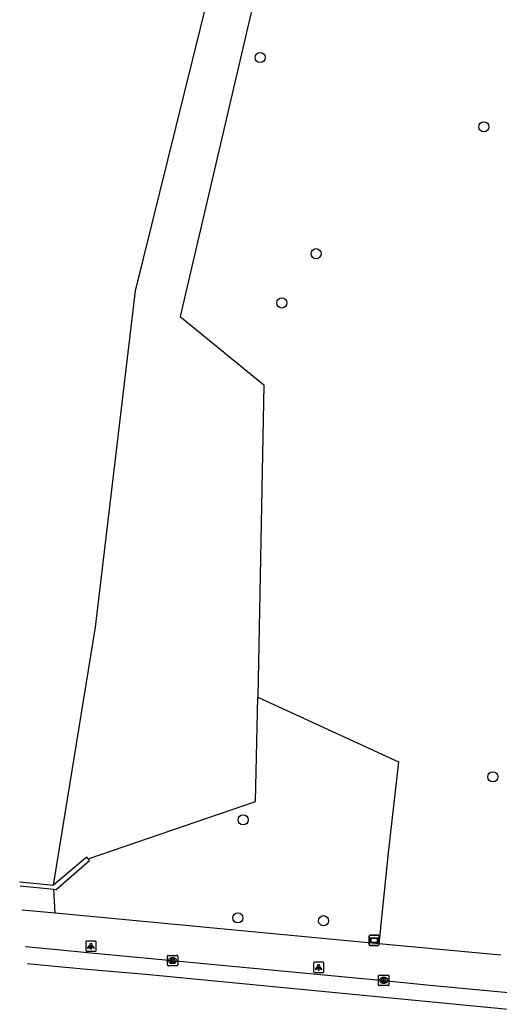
# Model space of a CAD drawing. Extents: x 162186 to 163152, y 385513 to 386513.
# Drawn here: x 162185.6 to 162232.1, y 385735.4 to 385830.6 of the extents above; entities that cross this region are included whole.
import ezdxf

# ---------------------------------------------------------------- set-up
doc = ezdxf.new("R2010")
doc.units = 0
for name, color, linetype in [('IMGEO_Boom', 7, 'Continuous'), ('IMGEO_Groenvoorziening', 7, 'Continuous'), ('IMGEO_Kademuur', 7, 'Continuous'), ('IMGEO_Kolk', 7, 'Continuous'), ('IMGEO_Lichtpunt', 7, 'Continuous'), ('IMGEO_Rietland', 7, 'Continuous'), ('IMGEO_Rijbaan_lokaal_gesloten', 7, 'Continuous'), ('IMGEO_Verklikker', 7, 'Continuous'), ('IMGEO_Voetpad_open', 7, 'Continuous'), ('IMGEO_Waterloop', 7, 'Continuous')]:
    doc.layers.add(name, color=color, linetype=linetype)

msp = doc.modelspace()

# ---------------------------------------------------------------- linework, layer by layer
at = {"layer": 'IMGEO_Boom'}
for centre in [(162208.915, 385826.964), (162230.571, 385820.274), (162214.334, 385807.988), (162211.024, 385803.22), (162231.455, 385757.372), (162207.27, 385753.207), (162206.762, 385743.714), (162215.064, 385743.444)]:
    msp.add_circle(centre, 0.489, dxfattribs=at)
at = {"layer": 'IMGEO_Groenvoorziening'}
for points in [[(162208.681, 385765.083), (162222.319, 385758.802), (162221.321, 385750), (162220.409, 385741.22)], [(162189.074, 385744.168), (162188.94, 385746.498)]]:
    msp.add_lwpolyline(points, dxfattribs=at)
at = {"layer": 'IMGEO_Kademuur'}
for points in [[(162192.252, 385749.443), (162192.129, 385749.582), (162191.815, 385749.319), (162188.917, 385746.89)], [(162188.94, 385746.498), (162189.167, 385746.476), (162192.401, 385749.273), (162192.252, 385749.443)], [(162185.634, 385747.206), (162188.917, 385746.89)], [(162185.67, 385746.813), (162188.94, 385746.498)]]:
    msp.add_lwpolyline(points, dxfattribs=at)
at = {"layer": 'IMGEO_Kolk'}
for p, q in [((162199.935, 385739.166), (162199.935, 385740.018)), ((162200.01, 385740.092), (162200.862, 385740.092)), ((162200.423, 385739.872), (162200.448, 385739.872)), ((162200.936, 385740.018), (162200.936, 385739.166)), ((162200.862, 385739.092), (162200.01, 385739.092)), ((162200.446, 385739.312), (162200.421, 385739.312)), ((162220.394, 385737.242), (162220.394, 385738.094)), ((162220.469, 385738.168), (162221.321, 385738.168)), ((162220.882, 385737.948), (162220.907, 385737.948)), ((162221.395, 385738.094), (162221.395, 385737.242)), ((162221.321, 385737.168), (162220.469, 385737.168)), ((162220.905, 385737.388), (162220.88, 385737.388))]:
    msp.add_line(p, q, dxfattribs=at)
for points in [[(162199.935, 385739.166), (162199.935, 385740.018)], [(162200.01, 385740.092), (162200.862, 385740.092)], [(162200.256, 385739.792), (162200.379, 385739.792), (162200.379, 385739.641), (162200.509, 385739.792), (162200.673, 385739.792), (162200.527, 385739.641), (162200.68, 385739.392), (162200.528, 385739.392), (162200.443, 385739.556), (162200.379, 385739.489), (162200.379, 385739.392), (162200.256, 385739.392), (162200.256, 385739.792)], [(162200.936, 385740.018), (162200.936, 385739.166)], [(162200.862, 385739.092), (162200.01, 385739.092)], [(162220.394, 385737.242), (162220.394, 385738.094)], [(162220.469, 385738.168), (162221.321, 385738.168)], [(162220.715, 385737.868), (162220.838, 385737.868), (162220.838, 385737.717), (162220.968, 385737.868), (162221.132, 385737.868), (162220.986, 385737.717), (162221.139, 385737.468), (162220.987, 385737.468), (162220.902, 385737.632), (162220.838, 385737.565), (162220.838, 385737.468), (162220.715, 385737.468), (162220.715, 385737.868)], [(162221.395, 385738.094), (162221.395, 385737.242)], [(162221.321, 385737.168), (162220.469, 385737.168)]]:
    msp.add_lwpolyline(points, dxfattribs=at)
for centre, start, end in [((162200.012, 385740.016), 91.55205, 178.44795), ((162200.012, 385740.016), 91.55205, 178.44795), ((162200.86, 385740.016), 1.55205, 88.44795), ((162200.86, 385740.016), 1.55205, 88.44795), ((162200.012, 385739.168), 181.55205, 268.44795), ((162200.012, 385739.168), 181.55205, 268.44795), ((162200.86, 385739.168), 271.55205, 358.44795), ((162200.86, 385739.168), 271.55205, 358.44795), ((162220.471, 385738.092), 91.55205, 178.44795), ((162220.471, 385738.092), 91.55205, 178.44795), ((162221.319, 385738.092), 1.55205, 88.44795), ((162221.319, 385738.092), 1.55205, 88.44795), ((162220.471, 385737.244), 181.55205, 268.44795), ((162220.471, 385737.244), 181.55205, 268.44795), ((162221.319, 385737.244), 271.55205, 358.44795), ((162221.319, 385737.244), 271.55205, 358.44795)]:
    msp.add_arc(centre, 0.0765, start, end, dxfattribs=at)
for centre, major_axis, ratio, start_param, end_param in [((162200.422, 385739.592), (-0.387, 0.002), 0.722429, 4.712389, 7.853982), ((162200.447, 385739.592), (-0.39, 0.002), 0.717154, 1.570796, 4.712389), ((162220.881, 385737.668), (-0.387, 0.002), 0.722429, 4.712389, 7.853982), ((162220.906, 385737.668), (-0.39, 0.002), 0.717154, 1.570796, 4.712389)]:
    msp.add_ellipse(centre, major_axis=major_axis, ratio=ratio, start_param=start_param, end_param=end_param, dxfattribs=at)
at = {"layer": 'IMGEO_Lichtpunt'}
for p, q in [((162192.031, 385741.384), (162192.031, 385740.577)), ((162192.031, 385741.384), (162192.031, 385740.577)), ((162192.933, 385741.479), (162192.125, 385741.479)), ((162192.933, 385741.479), (162192.125, 385741.479)), ((162193.027, 385740.577), (162193.027, 385741.384)), ((162193.027, 385740.577), (162193.027, 385741.384)), ((162192.125, 385740.483), (162192.933, 385740.483)), ((162192.125, 385740.483), (162192.933, 385740.483)), ((162214.078, 385739.325), (162214.078, 385738.518)), ((162214.078, 385739.325), (162214.078, 385738.518)), ((162214.98, 385739.42), (162214.172, 385739.42)), ((162214.98, 385739.42), (162214.172, 385739.42)), ((162215.074, 385738.518), (162215.074, 385739.325)), ((162215.074, 385738.518), (162215.074, 385739.325)), ((162214.172, 385738.424), (162214.98, 385738.424)), ((162214.172, 385738.424), (162214.98, 385738.424))]:
    msp.add_line(p, q, dxfattribs=at)
for points in [[(162192.405, 385741.048), (162192.444, 385741.02), (162192.256, 385740.758), (162192.218, 385740.785), (162192.405, 385741.048)], [(162192.507, 385741), (162192.554, 385741), (162192.554, 385740.678), (162192.507, 385740.678), (162192.507, 385741)], [(162192.617, 385741.02), (162192.655, 385741.047), (162192.842, 385740.785), (162192.803, 385740.757), (162192.617, 385741.02)], [(162214.452, 385738.989), (162214.491, 385738.961), (162214.303, 385738.699), (162214.265, 385738.726), (162214.452, 385738.989)], [(162214.554, 385738.941), (162214.601, 385738.941), (162214.601, 385738.619), (162214.554, 385738.619), (162214.554, 385738.941)], [(162214.664, 385738.961), (162214.702, 385738.988), (162214.889, 385738.726), (162214.85, 385738.698), (162214.664, 385738.961)]]:
    msp.add_lwpolyline(points, dxfattribs=at)
for centre in [(162192.53, 385741.182), (162214.577, 385739.123)]:
    msp.add_circle(centre, 0.0994, dxfattribs=at)
for centre, start, end in [((162192.125, 385741.384), 90, 180), ((162192.125, 385741.384), 90, 180), ((162192.933, 385741.384), 0, 90), ((162192.933, 385741.384), 0, 90), ((162192.125, 385740.577), 180, 270), ((162192.125, 385740.577), 180, 270), ((162192.933, 385740.577), 270, 0), ((162192.933, 385740.577), 270, 360), ((162214.172, 385739.325), 90, 180), ((162214.172, 385739.325), 90, 180), ((162214.98, 385739.325), 0, 90), ((162214.98, 385739.325), 0, 90), ((162214.172, 385738.518), 180, 270), ((162214.172, 385738.518), 180, 270), ((162214.98, 385738.518), 270, 0), ((162214.98, 385738.518), 270, 360)]:
    msp.add_arc(centre, 0.0946, start, end, dxfattribs=at)
at = {"layer": 'IMGEO_Rietland'}
for points in [[(162251.911, 386069.901), (162249.773, 386058.922), (162249.293, 386052.161), (162249.258, 386046.253), (162248.315, 386039.62), (162247.787, 386037.185), (162244.955, 386004.263), (162246.459, 385998.068), (162243.008, 385977.801), (162239.163, 385967.64), (162237.979, 385962.377), (162236.838, 385958.033), (162235.748, 385952.622), (162232.055, 385931.873), (162230.823, 385924.95), (162229.97, 385920.159), (162224.848, 385899.371), (162218.816, 385876.853), (162211.682, 385846.979), (162201.169, 385801.907), (162209.268, 385795.309), (162208.681, 385765.083)], [(162192.252, 385749.443), (162208.485, 385754.986), (162208.681, 385765.083)]]:
    msp.add_lwpolyline(points, dxfattribs=at)
at = {"layer": 'IMGEO_Rijbaan_lokaal_gesloten'}
for points in [[(162186.212, 385740.942), (162189.276, 385740.651), (162192.509, 385740.344), (162200.432, 385739.59), (162220.891, 385737.666), (162225.391, 385737.214), (162237.777, 385736.056)], [(162186.362, 385739.314), (162189.369, 385739.024), (162192.529, 385738.72), (162197.851, 385738.267), (162237.607, 385734.418)]]:
    msp.add_lwpolyline(points, dxfattribs=at)
at = {"layer": 'IMGEO_Verklikker'}
for p, q in [((162219.459, 385741.15), (162219.459, 385741.95)), ((162219.459, 385741.95), (162219.459, 385741.15)), ((162219.559, 385742.05), (162220.349, 385742.05)), ((162220.349, 385742.05), (162219.559, 385742.05)), ((162220.449, 385741.95), (162220.449, 385741.15)), ((162220.449, 385741.15), (162220.449, 385741.95)), ((162220.349, 385741.05), (162219.559, 385741.05)), ((162219.559, 385741.05), (162220.349, 385741.05))]:
    msp.add_line(p, q, dxfattribs=at)
for points in [[(162219.56, 385741.782), (162220.348, 385741.782), (162220.348, 385741.318), (162219.56, 385741.318), (162219.56, 385741.782)], [(162219.625, 385741.717), (162219.625, 385741.383), (162220.283, 385741.383), (162220.283, 385741.717), (162219.625, 385741.717)]]:
    msp.add_lwpolyline(points, dxfattribs=at)
for centre, start, end in [((162219.559, 385741.95), 90, 180), ((162219.559, 385741.95), 90, 180), ((162220.349, 385741.95), 0, 90), ((162220.349, 385741.95), 360, 90), ((162219.559, 385741.15), 180, 270), ((162219.559, 385741.15), 180, 270), ((162220.349, 385741.15), 270, 0), ((162220.349, 385741.15), 270, 0)]:
    msp.add_arc(centre, 0.1, start, end, dxfattribs=at)
at = {"layer": 'IMGEO_Voetpad_open'}
for points in [[(162189.074, 385744.168), (162185.886, 385744.468)], [(162220.409, 385741.22), (162189.074, 385744.168)], [(162232.214, 385740.11), (162220.409, 385741.22)]]:
    msp.add_lwpolyline(points, dxfattribs=at)
at = {"layer": 'IMGEO_Waterloop'}
msp.add_lwpolyline([(162188.917, 385746.89), (162192.961, 385771.845), (162196.849, 385804.396), (162207.845, 385848.864), (162215.119, 385878.145), (162217.288, 385886.635), (162220.627, 385899.71), (162221.484, 385903.066), (162223.125, 385909.489), (162224.848, 385917.06), (162231.368, 385951.651), (162231.656, 385953.277), (162232.531, 385958.229), (162235.3, 385973.889), (162237.493, 385986.293), (162239.545, 386000), (162244.288, 386034.613), (162244.8, 386037.751), (162250.076, 386070.1)], dxfattribs=at)

doc.saveas('drawing.dxf')
